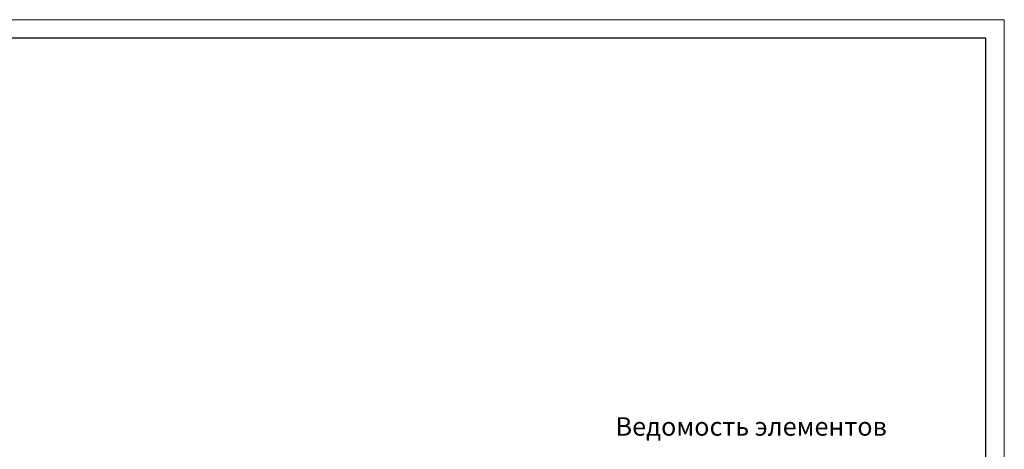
# Model space of a CAD drawing. Header units: millimetres. Extents: x 263826 to 1718326, y -423071 to 70137.
# Tile 420 of 486: x 874635 to 901253, y -122282 to -110672. Entities that reach past the tile are written whole.
import ezdxf

# ---------------------------------------------------------------- set-up
doc = ezdxf.new("R2010")
doc.units = ezdxf.units.MM
doc.layers.add('РАЗМЕРЫ', color=1, linetype='Continuous', lineweight=9)
doc.layers.add('ТОНКИЕ', color=7, linetype='Continuous', lineweight=9)
doc.layers.add('ТОЛСТЫЕ_ОСНОВНЫЕ', color=6, linetype='Continuous')
doc.styles.add('GOST-2.304_Type-B', font='GOST_Common.ttf')

# ---------------------------------------------------------------- blocks, each defined once
blk = doc.blocks.new('*U46')
at = {"layer": 'ТОЛСТЫЕ_ОСНОВНЫЕ', "color": 6}
blk.add_lwpolyline([(20, 5), (415, 5), (415, 292), (20, 292)], close=True, dxfattribs=at)
at = {"layer": 'ТОНКИЕ'}
blk.add_lwpolyline([(0, 0), (420, 0), (420, 297), (0, 297)], close=True, dxfattribs=at)

msp = doc.modelspace()

# ---------------------------------------------------------------- block references
at = {"xscale": 100, "yscale": 100, "zscale": 100}
msp.add_blockref('*U46', (859253.47436, -140372.43021), dxfattribs=at)

# ---------------------------------------------------------------- texts
at = {"layer": 'РАЗМЕРЫ', "insert": (894410.67929, -121664.53822), "char_height": 500, "attachment_point": 5, "style": 'GOST-2.304_Type-B'}
msp.add_mtext_dynamic_manual_height_columns('{\\C0;Ведомость элементов}', width=15225.2271462, gutter_width=15, heights=[0], dxfattribs=at)

doc.saveas('drawing.dxf')
